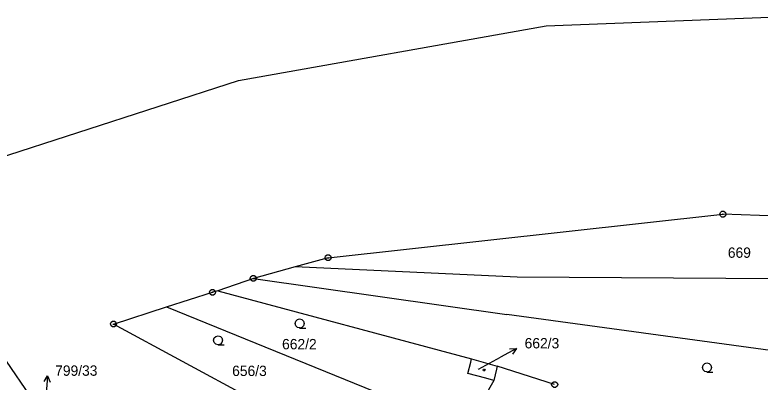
# Model space of a CAD drawing. Extents: x -759060 to -757386, y -1172273 to -1170948.
# Drawn here: x -758162.6 to -758040, y -1171179.8 to -1171119.5 of the extents above; entities that cross this region are included whole.
import ezdxf

# ---------------------------------------------------------------- set-up
doc = ezdxf.new("R2010")
doc.units = 0
for name, color, linetype in [('Vrstva 1', 7, 'Continuous'), ('Vrstva 11', 7, 'Continuous'), ('Vrstva 12', 7, 'Continuous'), ('Vrstva 2', 7, 'Continuous'), ('Vrstva 3', 7, 'Continuous'), ('Vrstva 5', 7, 'Continuous'), ('Vrstva 7', 7, 'Continuous'), ('Vrstva 8', 7, 'Continuous')]:
    doc.layers.add(name, color=color, linetype=linetype)

msp = doc.modelspace()

# ---------------------------------------------------------------- linework, layer by layer
at = {"layer": 'Vrstva 1'}
for p, q in [((-758075.21, -1171121.26), (-758030.77, -1171119.52)), ((-758125.81, -1171130.25), (-758075.21, -1171121.26)), ((-758168.07, -1171143.92), (-758125.81, -1171130.25)), ((-758111.06, -1171159.38), (-758046.14, -1171152.23)), ((-758000.78, -1171153.76), (-758046.14, -1171152.23)), ((-758111.06, -1171159.38), (-758116.47, -1171160.88)), ((-758116.47, -1171160.88), (-758123.35, -1171162.79)), ((-758079.98, -1171162.55), (-758116.47, -1171160.88)), ((-758123.35, -1171162.79), (-758129.21, -1171164.8)), ((-758123.35, -1171162.79), (-758081.65, -1171168.72)), ((-758029.86, -1171162.92), (-758079.98, -1171162.55)), ((-758137.64, -1171167.47), (-758130.06, -1171165.06)), ((-758129.21, -1171164.8), (-758130.06, -1171165.06)), ((-758129.21, -1171164.8), (-758087.49, -1171176.01)), ((-758146.35, -1171170.28), (-758137.64, -1171167.47)), ((-758137.64, -1171167.47), (-758101.79, -1171182.04)), ((-758004.73, -1171179.25), (-758081.65, -1171168.72)), ((-758123.67, -1171182.58), (-758146.35, -1171170.28)), ((-758163.98, -1171176.36), (-758160.09, -1171182.09)), ((-758088.06, -1171178.38), (-758087.62, -1171176.54)), ((-758087.62, -1171176.54), (-758087.49, -1171176.01)), ((-758087.49, -1171176.01), (-758083.28, -1171177.22)), ((-758083.38, -1171177.68), (-758083.81, -1171179.54)), ((-758083.28, -1171177.22), (-758083.38, -1171177.68)), ((-758073.81, -1171180.23), (-758083.28, -1171177.22)), ((-758085.12, -1171179.18), (-758088.06, -1171178.38)), ((-758083.81, -1171179.54), (-758085.12, -1171179.18)), ((-758083.81, -1171179.54), (-758087.48, -1171185.97))]:
    msp.add_line(p, q, dxfattribs=at)
at = {"layer": 'Vrstva 11'}
for p, q in [((-758075.21, -1171121.26), (-758029.59, -1171119.47)), ((-758125.81, -1171130.25), (-758075.21, -1171121.26)), ((-758168.07, -1171143.92), (-758125.81, -1171130.25))]:
    msp.add_line(p, q, dxfattribs=at)
at = {"layer": 'Vrstva 12'}
for p, q in [((-758088.06, -1171178.38), (-758087.62, -1171176.54)), ((-758087.62, -1171176.54), (-758087.49, -1171176.01)), ((-758087.49, -1171176.01), (-758083.28, -1171177.22)), ((-758083.38, -1171177.68), (-758083.81, -1171179.54)), ((-758083.28, -1171177.22), (-758083.38, -1171177.68)), ((-758085.12, -1171179.18), (-758088.06, -1171178.38)), ((-758083.81, -1171179.54), (-758085.12, -1171179.18))]:
    msp.add_line(p, q, dxfattribs=at)
at = {"layer": 'Vrstva 3'}
for points in [[(-758115.73, -1171170.92), (-758116.11, -1171170.82), (-758116.38, -1171170.55), (-758116.48, -1171170.18), (-758116.38, -1171169.81), (-758116.11, -1171169.54), (-758115.74, -1171169.44), (-758115.37, -1171169.54), (-758115.1, -1171169.81), (-758115, -1171170.19), (-758115.1, -1171170.57), (-758115.37, -1171170.84), (-758115.75, -1171170.94), (-758114.75, -1171170.94)], [(-758129.14, -1171173.68), (-758129.52, -1171173.58), (-758129.79, -1171173.31), (-758129.89, -1171172.94), (-758129.79, -1171172.57), (-758129.52, -1171172.3), (-758129.15, -1171172.2), (-758128.78, -1171172.3), (-758128.51, -1171172.57), (-758128.41, -1171172.95), (-758128.51, -1171173.33), (-758128.78, -1171173.6), (-758129.16, -1171173.7), (-758128.16, -1171173.7)], [(-758048.76, -1171178.15), (-758049.14, -1171178.05), (-758049.41, -1171177.78), (-758049.51, -1171177.41), (-758049.41, -1171177.04), (-758049.14, -1171176.77), (-758048.77, -1171176.67), (-758048.4, -1171176.77), (-758048.13, -1171177.04), (-758048.03, -1171177.42), (-758048.13, -1171177.8), (-758048.4, -1171178.07), (-758048.78, -1171178.17), (-758047.78, -1171178.17)]]:
    msp.add_lwpolyline(points, dxfattribs=at)
at = {"layer": 'Vrstva 5'}
msp.add_lwpolyline([(-758085.32, -1171177.69), (-758085.23, -1171177.84), (-758085.32, -1171177.99), (-758085.5, -1171177.99), (-758085.59, -1171177.84), (-758085.5, -1171177.69)], close=True, dxfattribs=at)
at = {"layer": 'Vrstva 7'}
for p, q in [((-758080.102, -1171174.282), (-758082.73, -1171175.73)), ((-758086.32, -1171177.71), (-758082.73, -1171175.73)), ((-758157.186, -1171178.779), (-758157.42, -1171181.77))]:
    msp.add_line(p, q, dxfattribs=at)
for points in [[(-758081.22, -1171174.327), (-758080.102, -1171174.282), (-758080.737, -1171175.203)], [(-758157.762, -1171179.737), (-758157.186, -1171178.779), (-758156.765, -1171179.815)]]:
    msp.add_lwpolyline(points, dxfattribs=at)
at = {"layer": 'Vrstva 8'}
for p, q in [((-758046.26, -1171152.23), (-758046.02, -1171152.23)), ((-758111.18, -1171159.38), (-758110.94, -1171159.38)), ((-758123.47, -1171162.79), (-758123.23, -1171162.79)), ((-758130.18, -1171165.06), (-758129.94, -1171165.06)), ((-758146.47, -1171170.28), (-758146.23, -1171170.28))]:
    msp.add_line(p, q, dxfattribs=at)
for points in [[(-758045.99, -1171151.75), (-758045.74, -1171151.93), (-758045.64, -1171152.22), (-758045.74, -1171152.51), (-758045.99, -1171152.69), (-758046.3, -1171152.69), (-758046.55, -1171152.51), (-758046.65, -1171152.22), (-758046.55, -1171151.93), (-758046.3, -1171151.75)], [(-758110.91, -1171158.9), (-758110.66, -1171159.08), (-758110.56, -1171159.37), (-758110.66, -1171159.66), (-758110.91, -1171159.84), (-758111.22, -1171159.84), (-758111.47, -1171159.66), (-758111.57, -1171159.37), (-758111.47, -1171159.08), (-758111.22, -1171158.9)], [(-758123.2, -1171162.31), (-758122.95, -1171162.49), (-758122.85, -1171162.78), (-758122.95, -1171163.07), (-758123.2, -1171163.25), (-758123.51, -1171163.25), (-758123.76, -1171163.07), (-758123.86, -1171162.78), (-758123.76, -1171162.49), (-758123.51, -1171162.31)], [(-758129.91, -1171164.58), (-758129.66, -1171164.76), (-758129.56, -1171165.05), (-758129.66, -1171165.34), (-758129.91, -1171165.52), (-758130.22, -1171165.52), (-758130.47, -1171165.34), (-758130.57, -1171165.05), (-758130.47, -1171164.76), (-758130.22, -1171164.58)], [(-758146.2, -1171169.8), (-758145.95, -1171169.98), (-758145.85, -1171170.27), (-758145.95, -1171170.56), (-758146.2, -1171170.74), (-758146.51, -1171170.74), (-758146.76, -1171170.56), (-758146.86, -1171170.27), (-758146.76, -1171169.98), (-758146.51, -1171169.8)], [(-758073.66, -1171179.75), (-758073.41, -1171179.93), (-758073.31, -1171180.22), (-758073.41, -1171180.51), (-758073.66, -1171180.69), (-758073.97, -1171180.69), (-758074.22, -1171180.51), (-758074.32, -1171180.22), (-758074.22, -1171179.93), (-758073.97, -1171179.75)]]:
    msp.add_lwpolyline(points, close=True, dxfattribs=at)

# ---------------------------------------------------------------- texts
at = {"layer": 'Vrstva 2'}
for s, height, p in [('669', 1.7, (-758045.334, -1171159.39)), ('662/2', 1.7, (-758118.63, -1171174.43)), ('656/3', 1.7, (-758126.837, -1171178.82)), ('662/3', 0.1, (-758086.531, -1171177.71))]:
    msp.add_text(s, height=height, dxfattribs=at).set_placement(p)
at = {"layer": 'Vrstva 7'}
for s, p in [('662/3', (-758078.743, -1171174.28)), ('799/33', (-758155.943, -1171178.78))]:
    msp.add_text(s, height=1.7, dxfattribs=at).set_placement(p)

doc.saveas('drawing.dxf')
